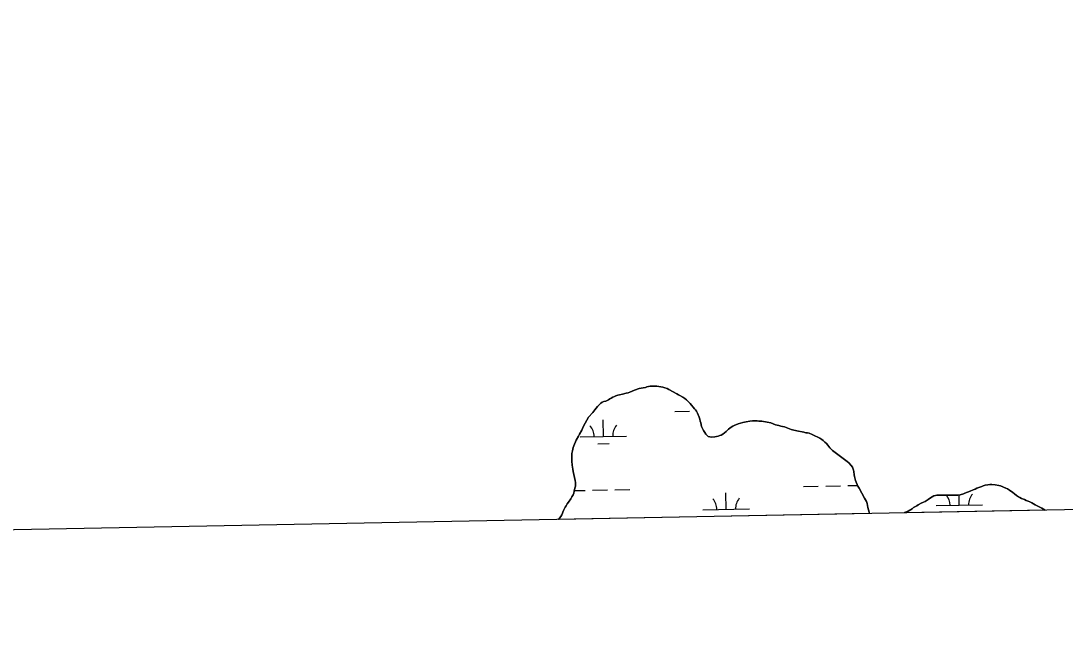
# Model space of a CAD drawing. Extents: x 3957609 to 3995875, y 234277 to 260273.
# Drawn here: x 3972892 to 3975141, y 239698 to 241004 of the extents above; entities that cross this region are included whole.
import ezdxf

# ---------------------------------------------------------------- set-up
doc = ezdxf.new("R2010")
doc.units = 0
for name, color, linetype in [('V-GRID-FRAM', 7, 'Continuous'), ('V-TOPO-SHOR', 7, 'Continuous'), ('V-WETL-SWMP', 7, 'Continuous')]:
    doc.layers.add(name, color=color, linetype=linetype)

msp = doc.modelspace()

# ---------------------------------------------------------------- linework, layer by layer
at = {"layer": 'V-GRID-FRAM'}
for points in [[(3961534.646, 257877.621), (3993438.57, 258485.581), (3993792.928, 240306.336), (3961873.139, 239698.074), (3961534.646, 257877.621)], [(3993792.928, 240306.336), (3961873.139, 239698.074)]]:
    msp.add_lwpolyline(points, dxfattribs=at)
at = {"layer": 'V-TOPO-SHOR'}
for points in [[(3974461.565, 240141.284), (3974454.155, 240139.848), (3974450.294, 240139.361), (3974446.747, 240138.415), (3974441.498, 240137.454), (3974437.027, 240135.883), (3974428.395, 240132.277), (3974425.006, 240130.557), (3974421.774, 240128.527), (3974416.083, 240124.167), (3974410.705, 240119.035), (3974403.782, 240113.738), (3974399.932, 240111.707), (3974397.003, 240110.453), (3974393.456, 240109.196), (3974386.358, 240107.762), (3974378.637, 240106.943), (3974375.542, 240107.541), (3974372.444, 240108.76), (3974369.96, 240110.755), (3974367.006, 240113.673), (3974364.67, 240116.903), (3974362.169, 240121.369), (3974359.98, 240125.682), (3974358.102, 240129.844), (3974356.043, 240137.866), (3974354.942, 240141.259), (3974353.834, 240145.734), (3974352.414, 240150.361), (3974349.119, 240158.686), (3974346.776, 240162.843), (3974344.904, 240165.768), (3974342.414, 240168.379), (3974333.384, 240179.762), (3974330.585, 240182.834), (3974325.766, 240187.595), (3974321.885, 240190.508), (3974317.697, 240193.111), (3974311.028, 240196.932), (3974308.239, 240198.307), (3974304.671, 240200.602), (3974287.771, 240209.927), (3974283.896, 240211.758), (3974278.94, 240213.736), (3974274.298, 240214.944), (3974265.788, 240216.593), (3974261.461, 240216.722), (3974247.245, 240216.636), (3974240.145, 240215.203), (3974237.061, 240214.412), (3974231.812, 240213.607), (3974223.788, 240211.705), (3974213.609, 240208.088), (3974203.439, 240203.701), (3974199.89, 240202.597), (3974195.724, 240201.645), (3974187.856, 240199.742), (3974181.062, 240198.466), (3974177.515, 240197.516), (3974173.661, 240196.103), (3974170.425, 240194.694), (3974166.569, 240193.279), (3974163.49, 240191.407), (3974160.255, 240189.686), (3974157.33, 240187.815), (3974151.475, 240184.999), (3974147.616, 240184.202), (3974144.227, 240182.482), (3974141.304, 240180.454), (3974133.932, 240172.993), (3974128.41, 240166.008), (3974123.501, 240160.261), (3974114.443, 240150.469), (3974107.259, 240137.602), (3974102.982, 240129.076), (3974101.766, 240125.977), (3974099.933, 240122.258), (3974095.349, 240113.577), (3974092.748, 240109.235), (3974087.858, 240100.398), (3974082.676, 240088.468), (3974081.308, 240084.751), (3974079.649, 240077.788), (3974078.912, 240072.066), (3974078.779, 240068.201), (3974078.703, 240055.375), (3974079.219, 240046.57), (3974080.508, 240038.079), (3974081.464, 240033.293), (3974085.752, 240014.005), (3974086.244, 240009.372), (3974086.135, 240001.799), (3974085.388, 239997.467), (3974083.885, 239990.66), (3974082.672, 239986.635), (3974081.302, 239983.074), (3974078.859, 239978.423), (3974076.565, 239974.39), (3974071.509, 239967.251), (3974068.443, 239963.217), (3974066.303, 239959.34)], [(3974719.803, 239942.879), (3974718.793, 239945.97), (3974716.104, 239955.999), (3974714.357, 239964.024), (3974712.938, 239968.652), (3974711.062, 239972.193), (3974708.721, 239976.043), (3974697.007, 239996.988), (3974694.66, 240001.608), (3974689.489, 240013.63), (3974687.424, 240022.582), (3974686.785, 240025.978), (3974685.972, 240032.926), (3974685.335, 240036.013), (3974682.671, 240042.333), (3974680.021, 240046.023), (3974674.735, 240051.555), (3974671.47, 240054.471), (3974639.802, 240078.542), (3974637.318, 240080.69), (3974634.207, 240084.069), (3974629.535, 240089.76), (3974626.887, 240093.297), (3974623.467, 240096.677), (3974619.74, 240099.898), (3974616.791, 240102.198), (3974612.754, 240104.957), (3974608.414, 240107.404), (3974601.908, 240109.991), (3974599.119, 240111.209), (3974595.709, 240113.042), (3974589.667, 240115.479), (3974585.954, 240116.231), (3974582.552, 240116.673), (3974578.063, 240117.728), (3974562.748, 240120.571), (3974553.927, 240122.68), (3974550.986, 240123.589), (3974540.3, 240127.698), (3974536.12, 240129.064), (3974531.94, 240130.12), (3974528.534, 240131.181), (3974524.512, 240132.084), (3974517.239, 240133.586), (3974506.862, 240137.696), (3974499.125, 240139.658), (3974487.83, 240141.751), (3974480.877, 240141.71), (3974477.629, 240142.154), (3974474.229, 240142.134), (3974470.83, 240142.423), (3974467.739, 240142.249), (3974461.565, 240141.284)], [(3975097.558, 239950.078), (3975090.69, 239953.933), (3975075.963, 239961.726), (3975068.985, 239965.701), (3975064.799, 239967.839), (3975061.082, 239969.207), (3975057.053, 239971.038), (3975052.871, 239972.558), (3975046.674, 239975.146), (3975043.264, 239976.981), (3975040.473, 239978.663), (3975036.283, 239981.728), (3975031.623, 239985.409), (3975027.902, 239987.705), (3975020.916, 239993.07), (3975016.573, 239995.827), (3975012.853, 239997.658), (3975001.391, 240002.069), (3974997.987, 240002.976), (3974990.094, 240004.629), (3974982.985, 240005.049), (3974978.814, 240005.024), (3974974.025, 240004.377), (3974968.778, 240003.419), (3974964.306, 240002.155), (3974961.066, 240001.053), (3974950.738, 239996.974), (3974946.885, 239995.251)], [(3974946.885, 239995.251), (3974942.875, 239993.836), (3974936.094, 239990.858), (3974924.685, 239986.617), (3974921.756, 239985.364), (3974914.353, 239983.156), (3974909.567, 239982.355), (3974902.616, 239982.159), (3974894.889, 239982.265), (3974890.408, 239982.085), (3974885.462, 239982.21), (3974882.369, 239982.499), (3974874.337, 239982.142), (3974871.244, 239982.277), (3974867.849, 239981.948), (3974864.603, 239981.929), (3974861.514, 239981.446), (3974857.967, 239980.498), (3974850.574, 239976.59), (3974845.497, 239972.697), (3974839.492, 239968.951), (3974835.488, 239966.917), (3974830.864, 239964.882), (3974824.394, 239961.443), (3974821.009, 239959.26), (3974814.388, 239955.356), (3974811.005, 239952.555), (3974802.841, 239948.025), (3974795.137, 239944.731), (3974794.285, 239944.299)], [(3974066.303, 239959.34), (3974064.466, 239956.393), (3974060.648, 239948.952), (3974056.997, 239939.658), (3974054.854, 239936.091), (3974050.173, 239930.119)]]:
    msp.add_lwpolyline(points, dxfattribs=at)
at = {"layer": 'V-WETL-SWMP'}
for p, q in [((3974199.89, 240202.597), (3974203.438, 240203.7)), ((3974203.438, 240203.7), (3974213.61, 240208.088)), ((3974213.61, 240208.088), (3974223.787, 240211.704)), ((3974223.787, 240211.704), (3974231.811, 240213.607)), ((3974231.811, 240213.607), (3974237.06, 240214.411)), ((3974237.06, 240214.411), (3974240.146, 240215.202)), ((3974240.146, 240215.202), (3974247.245, 240216.636)), ((3974247.245, 240216.636), (3974261.461, 240216.722)), ((3974261.461, 240216.722), (3974265.788, 240216.593)), ((3974265.788, 240216.593), (3974274.297, 240214.945)), ((3974274.297, 240214.945), (3974278.94, 240213.737)), ((3974278.94, 240213.737), (3974283.897, 240211.758)), ((3974283.897, 240211.758), (3974287.771, 240209.927)), ((3974287.771, 240209.927), (3974304.671, 240200.603)), ((3974133.932, 240172.994), (3974141.304, 240180.455)), ((3974141.304, 240180.455), (3974144.228, 240182.482)), ((3974144.228, 240182.482), (3974147.617, 240184.202)), ((3974147.617, 240184.202), (3974151.475, 240184.998)), ((3974151.475, 240184.998), (3974157.33, 240187.815)), ((3974157.33, 240187.815), (3974160.255, 240189.687)), ((3974160.255, 240189.687), (3974163.49, 240191.406)), ((3974163.49, 240191.406), (3974166.569, 240193.279)), ((3974166.569, 240193.279), (3974170.424, 240194.693)), ((3974170.424, 240194.693), (3974173.66, 240196.103)), ((3974173.66, 240196.103), (3974177.515, 240197.517)), ((3974177.515, 240197.517), (3974181.063, 240198.466)), ((3974181.063, 240198.466), (3974187.855, 240199.743)), ((3974187.855, 240199.743), (3974195.724, 240201.645)), ((3974195.724, 240201.645), (3974199.89, 240202.597)), ((3974304.671, 240200.603), (3974308.239, 240198.306)), ((3974308.239, 240198.306), (3974311.029, 240196.933)), ((3974311.029, 240196.933), (3974317.696, 240193.11)), ((3974317.696, 240193.11), (3974321.884, 240190.508)), ((3974321.884, 240190.508), (3974325.765, 240187.595)), ((3974325.765, 240187.595), (3974330.584, 240182.834)), ((3974330.584, 240182.834), (3974333.384, 240179.761)), ((3974114.443, 240150.47), (3974123.501, 240160.26)), ((3974123.501, 240160.26), (3974128.411, 240166.007)), ((3974128.411, 240166.007), (3974133.932, 240172.994)), ((3974300.265, 240162.23), (3974332.26, 240162.812)), ((3974333.384, 240179.761), (3974342.415, 240168.38)), ((3974342.415, 240168.38), (3974344.904, 240165.768)), ((3974344.904, 240165.768), (3974346.776, 240162.844)), ((3974346.776, 240162.844), (3974349.119, 240158.685)), ((3974349.119, 240158.685), (3974352.414, 240150.361)), ((3974102.983, 240129.076), (3974107.258, 240137.601)), ((3974107.258, 240137.601), (3974114.443, 240150.47)), ((3974146.621, 240108.686), (3974145.967, 240144.68)), ((3974352.414, 240150.361), (3974353.833, 240145.734)), ((3974353.833, 240145.734), (3974354.941, 240141.259)), ((3974354.941, 240141.259), (3974356.043, 240137.866)), ((3974356.043, 240137.866), (3974358.101, 240129.843)), ((3974428.395, 240132.276), (3974437.027, 240135.883)), ((3974437.027, 240135.883), (3974441.499, 240137.455)), ((3974441.499, 240137.455), (3974446.747, 240138.414)), ((3974446.747, 240138.414), (3974450.295, 240139.362)), ((3974450.295, 240139.362), (3974454.155, 240139.849)), ((3974454.155, 240139.849), (3974461.564, 240141.285)), ((3974461.564, 240141.285), (3974467.739, 240142.249)), ((3974467.739, 240142.249), (3974470.829, 240142.422)), ((3974470.829, 240142.422), (3974474.23, 240142.134)), ((3974474.23, 240142.134), (3974477.63, 240142.154)), ((3974477.63, 240142.154), (3974480.877, 240141.71)), ((3974480.877, 240141.71), (3974487.831, 240141.752)), ((3974487.831, 240141.752), (3974499.124, 240139.657)), ((3974499.124, 240139.657), (3974506.862, 240137.695)), ((3974506.862, 240137.695), (3974517.24, 240133.585)), ((3974092.749, 240109.235), (3974095.35, 240113.577)), ((3974095.35, 240113.577), (3974099.933, 240122.258)), ((3974099.933, 240122.258), (3974101.765, 240125.978)), ((3974101.765, 240125.978), (3974102.983, 240129.076)), ((3974358.101, 240129.843), (3974359.98, 240125.682)), ((3974359.98, 240125.682), (3974362.169, 240121.369)), ((3974362.169, 240121.369), (3974364.669, 240116.903)), ((3974364.669, 240116.903), (3974367.006, 240113.672)), ((3974367.006, 240113.672), (3974369.96, 240110.754)), ((3974399.932, 240111.707), (3974403.783, 240113.739)), ((3974403.783, 240113.739), (3974410.705, 240119.035)), ((3974410.705, 240119.035), (3974416.082, 240124.167)), ((3974416.082, 240124.167), (3974421.773, 240128.528)), ((3974421.773, 240128.528), (3974425.006, 240130.556)), ((3974425.006, 240130.556), (3974428.395, 240132.276)), ((3974517.24, 240133.585), (3974524.512, 240132.084)), ((3974524.512, 240132.084), (3974528.535, 240131.181)), ((3974528.535, 240131.181), (3974531.941, 240130.12)), ((3974531.941, 240130.12), (3974536.119, 240129.064)), ((3974536.119, 240129.064), (3974540.3, 240127.698)), ((3974540.3, 240127.698), (3974550.987, 240123.59)), ((3974550.987, 240123.59), (3974553.928, 240122.681)), ((3974553.928, 240122.681), (3974562.749, 240120.571)), ((3974562.749, 240120.571), (3974578.064, 240117.727)), ((3974578.064, 240117.727), (3974582.552, 240116.673)), ((3974582.552, 240116.673), (3974585.954, 240116.23)), ((3974585.954, 240116.23), (3974589.667, 240115.479)), ((3974589.667, 240115.479), (3974595.709, 240113.043)), ((3974595.709, 240113.043), (3974599.119, 240111.21)), ((3974082.676, 240088.468), (3974087.858, 240100.397)), ((3974087.858, 240100.397), (3974092.749, 240109.235)), ((3974096.63, 240107.777), (3974196.613, 240109.595)), ((3974134.904, 240093.04), (3974158.9, 240093.476)), ((3974369.96, 240110.754), (3974372.444, 240108.76)), ((3974372.444, 240108.76), (3974375.542, 240107.542)), ((3974375.542, 240107.542), (3974378.636, 240106.943)), ((3974378.636, 240106.943), (3974386.358, 240107.762)), ((3974386.358, 240107.762), (3974393.457, 240109.196)), ((3974393.457, 240109.196), (3974397.004, 240110.453)), ((3974397.004, 240110.453), (3974399.932, 240111.707)), ((3974599.119, 240111.21), (3974601.908, 240109.99)), ((3974601.908, 240109.99), (3974608.414, 240107.403)), ((3974608.414, 240107.403), (3974612.755, 240104.956)), ((3974612.755, 240104.956), (3974616.79, 240102.199)), ((3974616.79, 240102.199), (3974619.74, 240099.899)), ((3974619.74, 240099.899), (3974623.468, 240096.677)), ((3974623.468, 240096.677), (3974626.888, 240093.298)), ((3974626.888, 240093.298), (3974629.536, 240089.76)), ((3974078.703, 240055.375), (3974078.78, 240068.201)), ((3974078.78, 240068.201), (3974078.912, 240072.065)), ((3974078.912, 240072.065), (3974079.65, 240077.787)), ((3974079.65, 240077.787), (3974081.308, 240084.751)), ((3974081.308, 240084.751), (3974082.676, 240088.468)), ((3974629.536, 240089.76), (3974634.206, 240084.07)), ((3974634.206, 240084.07), (3974637.317, 240080.69)), ((3974637.317, 240080.69), (3974639.802, 240078.541)), ((3974639.802, 240078.541), (3974671.471, 240054.472)), ((3974079.22, 240046.57), (3974078.703, 240055.375)), ((3974080.508, 240038.079), (3974079.22, 240046.57)), ((3974671.471, 240054.472), (3974674.734, 240051.555)), ((3974674.734, 240051.555), (3974680.021, 240046.024)), ((3974680.021, 240046.024), (3974682.67, 240042.332)), ((3974081.464, 240033.294), (3974080.508, 240038.079)), ((3974085.752, 240014.005), (3974081.464, 240033.294)), ((3974682.67, 240042.332), (3974685.335, 240036.012)), ((3974685.335, 240036.012), (3974685.972, 240032.926)), ((3974685.972, 240032.926), (3974686.786, 240025.977)), ((3974686.786, 240025.977), (3974687.425, 240022.581)), ((3974085.388, 239997.468), (3974086.135, 240001.799)), ((3974086.244, 240009.372), (3974085.752, 240014.005)), ((3974086.135, 240001.799), (3974086.244, 240009.372)), ((3974577.149, 240001.063), (3974609.144, 240001.645)), ((3974625.141, 240001.936), (3974657.136, 240002.518)), ((3974673.133, 240002.809), (3974693.981, 240003.188)), ((3974687.425, 240022.581), (3974689.488, 240013.631)), ((3974689.488, 240013.631), (3974694.66, 240001.609)), ((3974694.66, 240001.609), (3974697.006, 239996.988)), ((3974950.738, 239996.974), (3974961.066, 240001.054)), ((3974961.066, 240001.054), (3974964.305, 240002.155)), ((3974964.305, 240002.155), (3974968.778, 240003.418)), ((3974968.778, 240003.418), (3974974.026, 240004.377)), ((3974974.026, 240004.377), (3974978.813, 240005.024)), ((3974978.813, 240005.024), (3974982.985, 240005.049)), ((3974982.985, 240005.049), (3974990.095, 240004.629)), ((3974990.095, 240004.629), (3974997.986, 240002.977)), ((3974997.986, 240002.977), (3975001.391, 240002.07)), ((3975001.391, 240002.07), (3975012.853, 239997.658)), ((3974076.565, 239974.39), (3974078.859, 239978.422)), ((3974078.859, 239978.422), (3974081.303, 239983.073)), ((3974081.303, 239983.073), (3974082.672, 239986.635)), ((3974082.672, 239986.635), (3974083.884, 239990.66)), ((3974083.884, 239990.66), (3974085.388, 239997.468)), ((3974084.202, 239992.1), (3974107.319, 239992.52)), ((3974123.316, 239992.811), (3974155.311, 239993.393)), ((3974171.308, 239993.684), (3974203.303, 239994.266)), ((3974410.957, 239951.604), (3974410.302, 239987.598)), ((3974697.006, 239996.988), (3974708.722, 239976.043)), ((3974850.573, 239976.59), (3974857.967, 239980.498)), ((3974857.967, 239980.498), (3974861.515, 239981.446)), ((3974861.515, 239981.446), (3974864.603, 239981.929)), ((3974864.603, 239981.929), (3974867.848, 239981.948)), ((3974867.848, 239981.948), (3974871.245, 239982.278)), ((3974871.245, 239982.278), (3974874.337, 239982.142)), ((3974874.337, 239982.142), (3974882.37, 239982.499)), ((3974882.37, 239982.499), (3974885.462, 239982.209)), ((3974885.462, 239982.209), (3974890.408, 239982.084)), ((3974890.408, 239982.084), (3974894.888, 239982.266)), ((3974894.888, 239982.266), (3974902.615, 239982.158)), ((3974902.615, 239982.158), (3974909.567, 239982.355)), ((3974909.567, 239982.355), (3974914.353, 239983.156)), ((3974912.782, 239960.729), (3974912.38, 239982.826)), ((3974914.353, 239983.156), (3974921.757, 239985.364)), ((3974921.757, 239985.364), (3974924.685, 239986.618)), ((3974924.685, 239986.618), (3974936.094, 239990.859)), ((3974936.094, 239990.859), (3974942.876, 239993.836)), ((3974942.876, 239993.836), (3974946.885, 239995.251)), ((3974946.885, 239995.251), (3974950.738, 239996.974)), ((3975012.853, 239997.658), (3975016.573, 239995.826)), ((3975016.573, 239995.826), (3975020.916, 239993.071)), ((3975020.916, 239993.071), (3975027.902, 239987.705)), ((3975027.902, 239987.705), (3975031.624, 239985.409)), ((3975031.624, 239985.409), (3975036.282, 239981.729)), ((3975036.282, 239981.729), (3975040.473, 239978.663)), ((3975040.473, 239978.663), (3975043.265, 239976.981)), ((3974060.648, 239948.952), (3974064.466, 239956.392)), ((3974064.466, 239956.392), (3974066.303, 239959.339)), ((3974066.303, 239959.339), (3974068.443, 239963.216)), ((3974068.443, 239963.216), (3974071.509, 239967.252)), ((3974071.509, 239967.252), (3974076.565, 239974.39)), ((3974708.722, 239976.043), (3974711.063, 239972.194)), ((3974711.063, 239972.194), (3974712.938, 239968.651)), ((3974712.938, 239968.651), (3974714.357, 239964.024)), ((3974714.357, 239964.024), (3974716.105, 239955.999)), ((3974716.105, 239955.999), (3974718.793, 239945.971)), ((3974814.388, 239955.356), (3974821.009, 239959.259)), ((3974821.009, 239959.259), (3974824.395, 239961.443)), ((3974824.395, 239961.443), (3974830.864, 239964.882)), ((3974830.864, 239964.882), (3974835.488, 239966.918)), ((3974835.488, 239966.918), (3974839.493, 239968.951)), ((3974839.493, 239968.951), (3974845.497, 239972.696)), ((3974845.497, 239972.696), (3974850.573, 239976.59)), ((3974862.79, 239959.82), (3974962.774, 239961.638)), ((3975043.265, 239976.981), (3975046.675, 239975.147)), ((3975046.675, 239975.147), (3975052.872, 239972.557)), ((3975052.872, 239972.557), (3975057.054, 239971.037)), ((3975057.054, 239971.037), (3975061.082, 239969.207)), ((3975061.082, 239969.207), (3975064.799, 239967.839)), ((3975064.799, 239967.839), (3975068.984, 239965.701)), ((3975068.984, 239965.701), (3975075.962, 239961.725)), ((3975075.962, 239961.725), (3975090.689, 239953.933)), ((3974719.803, 239942.879), (3974050.172, 239930.119)), ((3974050.172, 239930.119), (3974054.854, 239936.091)), ((3974054.854, 239936.091), (3974056.996, 239939.659)), ((3974056.996, 239939.659), (3974060.648, 239948.952)), ((3974360.965, 239950.695), (3974460.948, 239952.513)), ((3974718.793, 239945.971), (3974719.803, 239942.879)), ((3975097.558, 239950.078), (3974794.283, 239944.299)), ((3974794.283, 239944.299), (3974795.136, 239944.732)), ((3974795.136, 239944.732), (3974802.842, 239948.024)), ((3974802.842, 239948.024), (3974811.005, 239952.554)), ((3974811.005, 239952.554), (3974814.388, 239955.356)), ((3975090.689, 239953.933), (3975097.558, 239950.078))]:
    msp.add_line(p, q, dxfattribs=at)
for centre, start, end in [((3974091.379, 240108.157), 0.269879, 41.813537), ((3974201.846, 240110.165), 140.269876, 181.813534), ((3974857.539, 239960.199), 0.269879, 38.725784), ((3974968.007, 239962.208), 140.269876, 181.813534), ((3974355.714, 239951.074), 0.269879, 41.813537), ((3974466.182, 239953.083), 140.269876, 181.813534)]:
    msp.add_arc(centre, 35.246, start, end, dxfattribs=at)

doc.saveas('drawing.dxf')
